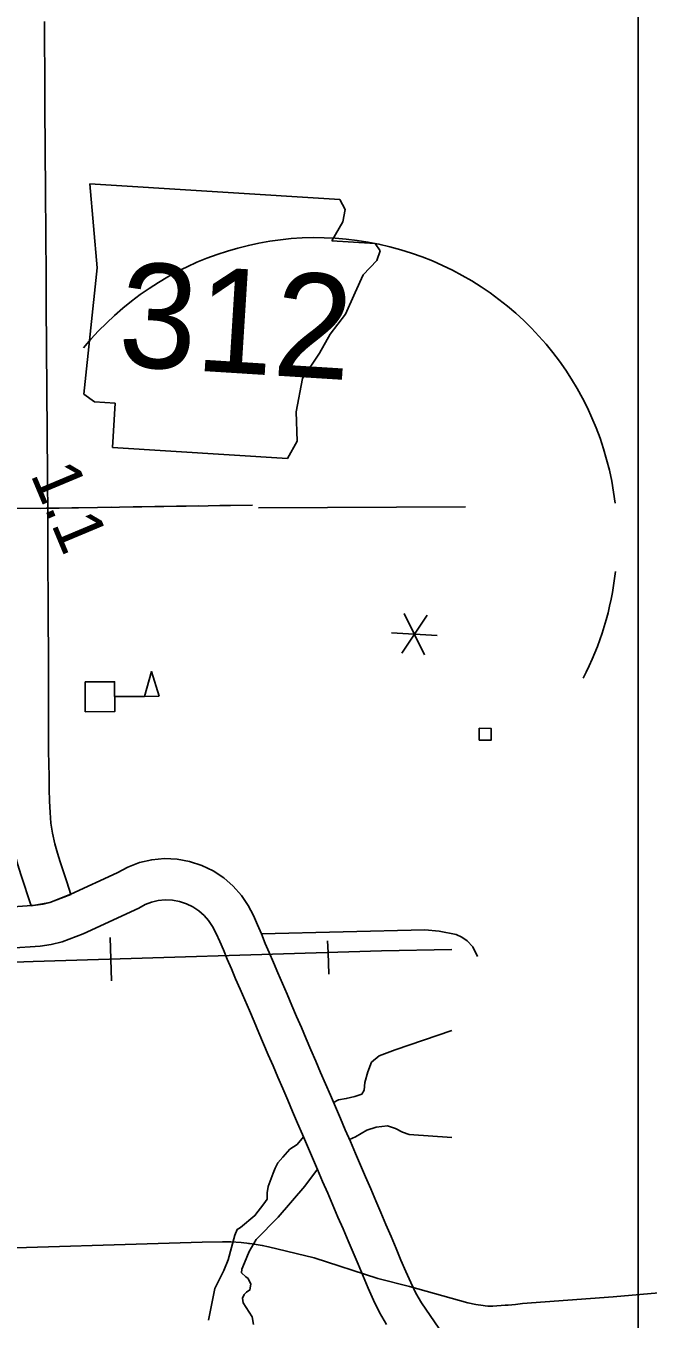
# Model space of a CAD drawing. Extents: x 1366406 to 1373462, y 376856 to 381998.
# Drawn here: x 1369652.8 to 1369714.1, y 379860 to 379987.1 of the extents above; entities that cross this region are included whole.
import ezdxf

# ---------------------------------------------------------------- set-up
doc = ezdxf.new("R2010")
doc.units = 0
for name, color, linetype in [('10', 7, 'Continuous'), ('21', 7, 'Continuous'), ('31', 7, 'Continuous'), ('35', 7, 'Continuous'), ('40', 7, 'Continuous'), ('43', 7, 'Continuous'), ('48', 7, 'Continuous'), ('5', 7, 'Continuous'), ('56', 7, 'Continuous'), ('57', 7, 'Continuous'), ('63', 7, 'Continuous'), ('R_No Plot', 7, 'Continuous')]:
    doc.layers.add(name, color=color, linetype=linetype)

msp = doc.modelspace()

# ---------------------------------------------------------------- linework, layer by layer
at = {"layer": '10'}
for points in [[(1369654.67, 379987.52), (1369654.67, 379986.11), (1369654.67, 379984.72), (1369654.68, 379983.32), (1369654.69, 379981.92), (1369654.7, 379980.52), (1369654.7, 379979.12), (1369654.71, 379977.73), (1369654.72, 379976.33), (1369654.73, 379974.94), (1369654.74, 379973.55), (1369654.75, 379972.16), (1369654.76, 379970.77), (1369654.77, 379969.38), (1369654.78, 379968), (1369654.79, 379966.62), (1369654.8, 379965.24), (1369654.81, 379963.85), (1369654.82, 379962.46), (1369654.83, 379961.07), (1369654.84, 379959.67), (1369654.84, 379958.26), (1369654.85, 379956.86), (1369654.86, 379955.46), (1369654.87, 379954.06), (1369654.88, 379952.67), (1369654.89, 379951.28), (1369654.9, 379949.89), (1369654.92, 379948.49), (1369654.93, 379947.1), (1369654.94, 379945.7), (1369654.95, 379944.3), (1369654.96, 379942.89), (1369654.97, 379941.49), (1369654.98, 379940.09), (1369654.98, 379938.69), (1369654.99, 379937.3), (1369654.99, 379935.91), (1369654.99, 379934.53), (1369655, 379933.15), (1369655.01, 379931.78), (1369655.02, 379930.41), (1369655.02, 379929.05), (1369655.03, 379927.7), (1369655.04, 379926.35), (1369655.05, 379925.01), (1369655.06, 379923.68), (1369655.06, 379922.35), (1369655.07, 379921.61), (1369655.07, 379919.69), (1369655.07, 379918.37), (1369655.07, 379917.07), (1369655.07, 379915.8), (1369655.09, 379914.53), (1369655.11, 379913.29), (1369655.13, 379912.07), (1369655.16, 379910.89), (1369655.21, 379909.77), (1369655.3, 379908.72), (1369655.45, 379907.72), (1369655.68, 379906.68)], [(1369655.68, 379906.68), (1369655.94, 379905.76), (1369656.2, 379904.92), (1369656.55, 379903.84), (1369656.85, 379902.95), (1369657.25, 379901.71)], [(1369657.25, 379901.71), (1369655.19, 379900.92), (1369653.35, 379900.6), (1369653, 379901.68), (1369652.7, 379902.58), (1369652.34, 379903.68), (1369652.05, 379904.62), (1369651.72, 379905.81)], [(1369657.26, 379901.72), (1369661.81, 379903.82), (1369662.85, 379904.39), (1369664.01, 379904.84), (1369665.22, 379905.12), (1369666.47, 379905.23), (1369667.72, 379905.16), (1369668.94, 379904.93), (1369670.13, 379904.55), (1369671.27, 379904.01), (1369672.3, 379903.33), (1369673.22, 379902.52), (1369674.03, 379901.61), (1369674.69, 379900.62), (1369675.21, 379899.64), (1369675.62, 379898.71), (1369676, 379897.82), (1369676.39, 379896.89), (1369676.77, 379895.98), (1369677.19, 379895.02), (1369677.63, 379894), (1369678.08, 379892.95), (1369678.54, 379891.89), (1369679, 379890.8), (1369679.47, 379889.71), (1369679.94, 379888.62), (1369680.41, 379887.52), (1369680.87, 379886.42), (1369681.35, 379885.32), (1369681.82, 379884.21), (1369682.3, 379883.09), (1369682.79, 379881.96), (1369683.28, 379880.83), (1369683.77, 379879.69), (1369684.26, 379878.55), (1369684.76, 379877.4), (1369685.26, 379876.24), (1369685.75, 379875.09), (1369686.25, 379873.93), (1369686.76, 379872.76), (1369687.26, 379871.59), (1369687.76, 379870.42), (1369688.26, 379869.25), (1369688.76, 379868.08), (1369689.25, 379866.91), (1369689.73, 379865.76), (1369690.22, 379864.62), (1369690.7, 379863.54), (1369691.21, 379862.52), (1369691.75, 379861.57), (1369694.75, 379857.2)], [(1369637.52, 379900.04), (1369638.61, 379900.08), (1369639.69, 379900.11), (1369640.77, 379900.15), (1369641.84, 379900.18), (1369642.9, 379900.21), (1369643.96, 379900.24), (1369645, 379900.27), (1369646.04, 379900.31), (1369647.07, 379900.34), (1369648.09, 379900.37), (1369649.1, 379900.41), (1369650.11, 379900.45), (1369651.1, 379900.49), (1369652.05, 379900.53), (1369652.95, 379900.58), (1369653.79, 379900.65), (1369654.54, 379900.76), (1369655.19, 379900.92), (1369657.26, 379901.72)], [(1369688.32, 379859.41), (1369687.63, 379860.61), (1369687.04, 379861.81), (1369686.51, 379863.01), (1369686.01, 379864.18), (1369685.52, 379865.34), (1369685.03, 379866.5), (1369684.54, 379867.66), (1369684.04, 379868.83), (1369683.54, 379869.99), (1369683.04, 379871.16), (1369682.53, 379872.32), (1369682.03, 379873.49), (1369681.53, 379874.65), (1369681.04, 379875.8), (1369680.55, 379876.95), (1369680.05, 379878.09), (1369679.56, 379879.22), (1369679.07, 379880.35), (1369678.59, 379881.48), (1369678.1, 379882.61), (1369677.62, 379883.73), (1369677.15, 379884.84), (1369676.68, 379885.94), (1369676.22, 379887.03), (1369675.75, 379888.11), (1369675.29, 379889.2), (1369674.82, 379890.28), (1369674.36, 379891.35), (1369673.91, 379892.4), (1369673.47, 379893.42), (1369673.05, 379894.39), (1369672.65, 379895.33), (1369672.27, 379896.25), (1369671.91, 379897.08), (1369671.56, 379897.87), (1369671.2, 379898.55), (1369670.81, 379899.13), (1369670.37, 379899.64), (1369669.84, 379900.09), (1369669.26, 379900.48), (1369668.64, 379900.78), (1369667.96, 379901), (1369667.24, 379901.13), (1369666.54, 379901.17), (1369665.86, 379901.11), (1369665.2, 379900.96), (1369664.57, 379900.71), (1369663.95, 379900.37), (1369658.45, 379897.84)], [(1369658.45, 379897.84), (1369656.41, 379897.05), (1369655.31, 379896.77), (1369654.25, 379896.63), (1369653.24, 379896.54), (1369652.25, 379896.48), (1369651.26, 379896.44), (1369650.26, 379896.41), (1369649.26, 379896.37), (1369648.24, 379896.32), (1369647.2, 379896.29), (1369646.17, 379896.26), (1369645.13, 379896.22), (1369644.08, 379896.19), (1369643.03, 379896.16), (1369641.96, 379896.13), (1369640.89, 379896.1), (1369639.82, 379896.07), (1369638.74, 379896.03), (1369637.66, 379895.99)]]:
    msp.add_lwpolyline(points, dxfattribs=at)
at = {"layer": '21'}
for p, q in [((1369659.13, 379971.58), (1369659.85, 379963.29)), ((1369684.24, 379969.04), (1369683.73, 379970.02)), ((1369684.02, 379967.82), (1369684.24, 379969.04)), ((1369682.95, 379965.97), (1369684.02, 379967.82)), ((1369687.19, 379965.7), (1369682.95, 379965.97)), ((1369687.69, 379964.98), (1369687.19, 379965.7)), ((1369687.36, 379964.04), (1369687.69, 379964.98)), ((1369686.03, 379962.61), (1369687.36, 379964.04)), ((1369659.85, 379963.29), (1369658.52, 379950.88)), ((1369685.24, 379960.88), (1369686.03, 379962.61)), ((1369684.28, 379958.74), (1369685.24, 379960.88)), ((1369682.78, 379956.78), (1369684.28, 379958.74)), ((1369681.71, 379954.92), (1369682.78, 379956.78)), ((1369680.04, 379952.42), (1369681.71, 379954.92)), ((1369679.42, 379949.16), (1369680.04, 379952.42)), ((1369658.52, 379950.88), (1369659.57, 379950.13)), ((1369659.57, 379950.13), (1369661.63, 379950)), ((1369661.63, 379950), (1369661.35, 379945.63)), ((1369679.52, 379946.27), (1369679.42, 379949.16)), ((1369678.58, 379944.55), (1369679.52, 379946.27)), ((1369661.35, 379945.63), (1369678.58, 379944.55))]:
    msp.add_line(p, q, dxfattribs=at)
msp.add_lwpolyline([(1369659.13, 379971.58), (1369683.73, 379970.02)], dxfattribs=at)
at = {"layer": '31'}
msp.add_lwpolyline([(1369676, 379897.82), (1369692.07, 379898.24), (1369693.5, 379898.09), (1369695.18, 379897.77), (1369695.72, 379897.51), (1369696.24, 379897.15), (1369696.82, 379896.54), (1369697.28, 379895.6)], dxfattribs=at)
at = {"layer": '35'}
for points in [[(1369694.75, 379888.33), (1369689.17, 379886.42), (1369687.58, 379885.85), (1369686.85, 379885.21), (1369686.49, 379884.28), (1369686.19, 379883.2), (1369686.13, 379882.47), (1369685.87, 379882.06), (1369685.19, 379881.84), (1369684.36, 379881.63), (1369683.6, 379881.5), (1369683.1, 379881.24)], [(1369684.67, 379877.61), (1369685.25, 379877.86), (1369686.39, 379878.54), (1369687.3, 379878.81), (1369688.42, 379878.96), (1369689.21, 379878.68), (1369689.89, 379878.34), (1369690.53, 379878.09), (1369694.75, 379877.82)], [(1369680.14, 379877.89), (1369679.51, 379877.12), (1369678.8, 379876.66), (1369678.12, 379875.86)], [(1369678.12, 379875.86), (1369677.63, 379875.31), (1369677.36, 379874.78), (1369677.16, 379874.3), (1369676.67, 379873), (1369676.57, 379872.38), (1369676.57, 379871.74), (1369676.24, 379871.29), (1369675.37, 379870.14), (1369673.95, 379868.96), (1369673.61, 379868.78), (1369673.39, 379868.2), (1369672.74, 379865.79), (1369672.3, 379864.73), (1369671.43, 379862.98), (1369671.06, 379861.17), (1369670.8, 379859.84)], [(1369674.47, 379864.1), (1369674.06, 379864.49), (1369674.08, 379864.85), (1369674.35, 379865.48), (1369674.81, 379866.59), (1369675.48, 379867.78), (1369677.65, 379869.97), (1369680.29, 379873.04), (1369681.52, 379874.68)], [(1369675.24, 379859.41), (1369675.08, 379860.17), (1369674.21, 379861.56), (1369674.16, 379862.01), (1369674.3, 379862.38), (1369674.55, 379862.6), (1369674.87, 379862.83), (1369674.97, 379863.38), (1369674.7, 379863.95), (1369674.47, 379864.1)]]:
    msp.add_lwpolyline(points, dxfattribs=at)
at = {"layer": '40'}
for p, q in [((1369661.19, 379895.34), (1369661.12, 379897.48)), ((1369682.56, 379896), (1369682.52, 379897.15)), ((1369661.19, 379895.34), (1369661.25, 379893.2)), ((1369682.56, 379896), (1369682.63, 379893.86))]:
    msp.add_line(p, q, dxfattribs=at)
for points in [[(1369694.75, 379896.29), (1369687.83, 379896.16), (1369653.55, 379895.1), (1369631.66, 379894.31), (1369624.81, 379894.13), (1369620.51, 379893.97), (1369616.83, 379893.93), (1369613.09, 379893.96), (1369610.79, 379893.94), (1369608.84, 379893.99), (1369603.76, 379894.08), (1369582.89, 379894.74), (1369577.07, 379894.52), (1369575.12, 379894.46), (1369572.98, 379894.52), (1369554.52, 379894.87), (1369544.03, 379895.18)], [(1369674.83, 379867.39), (1369674.01, 379867.47), (1369673, 379867.56), (1369672.16, 379867.56), (1369670.17, 379867.53), (1369646.36, 379866.79), (1369631.16, 379866.24), (1369626.41, 379866.12), (1369623.42, 379866.01), (1369620.87, 379865.97), (1369618.27, 379866), (1369616.67, 379865.99), (1369615.31, 379866.02), (1369611.79, 379866.08), (1369597.29, 379866.54), (1369593.25, 379866.39), (1369591.9, 379866.34), (1369590.41, 379866.38), (1369577.59, 379866.63), (1369570.31, 379866.84), (1369554.06, 379867.24), (1369548.74, 379867.4)], [(1369744.36, 379865.09), (1369710.6, 379862.13), (1369701.7, 379861.48), (1369701.01, 379861.39), (1369700.3, 379861.33), (1369700, 379861.32), (1369698.77, 379861.24), (1369698.46, 379861.24), (1369698.27, 379861.24), (1369698.03, 379861.27), (1369697.81, 379861.28), (1369697.11, 379861.38), (1369696.33, 379861.57), (1369690.56, 379863.15), (1369687.46, 379863.95), (1369681.2, 379865.97), (1369676.7, 379867.06), (1369676.09, 379867.2), (1369675.09, 379867.36), (1369674.75, 379867.39)]]:
    msp.add_lwpolyline(points, dxfattribs=at)
at = {"layer": '43'}
for points in [[(1369675.13, 379939.99), (1369659.87, 379939.76), (1369654.22, 379939.66), (1369648.74, 379939.68), (1369637.03, 379939.37), (1369617.09, 379939.14), (1369616.38, 379938.97), (1369615.16, 379938.53), (1369614.22, 379938.02), (1369612.86, 379937.11), (1369611.82, 379936.56), (1369611.28, 379936.11), (1369610.83, 379935.54), (1369610.54, 379934.83), (1369610.49, 379934.04), (1369610.64, 379932.22), (1369610.59, 379921.51), (1369610.41, 379855.21), (1369610.49, 379849.85), (1369610.4, 379831.47), (1369610.68, 379769.85), (1369610.77, 379768.27), (1369610.76, 379767.13), (1369611.13, 379703.6)], [(1369661.23, 379939.78), (1369659.87, 379939.76), (1369654.82, 379939.67)], [(1369669.78, 379939.91), (1369663.37, 379939.81)], [(1369675.13, 379939.99), (1369671.92, 379939.94)]]:
    msp.add_lwpolyline(points, dxfattribs=at)
at = {"layer": '48'}
for p, q in [((1369692.3, 379929.16), (1369689.81, 379925.42)), ((1369690.06, 379929.31), (1369692.06, 379925.27)), ((1369688.81, 379927.43), (1369693.3, 379927.15))]:
    msp.add_line(p, q, dxfattribs=at)
at = {"layer": '5'}
msp.add_lwpolyline([(1369696.08, 379939.81), (1369675.72, 379939.72)], dxfattribs=at)
at = {"layer": '56'}
msp.add_lwpolyline([(1369697.43, 379916.87), (1369697.44, 379918.04), (1369698.61, 379918.03), (1369698.6, 379916.86)], close=True, dxfattribs=at)
at = {"layer": '57'}
msp.add_line((1369664.49, 379921.18), (1369661.57, 379921.16), dxfattribs=at)
for points in [[(1369665.95, 379921.19), (1369665.2, 379923.62), (1369664.49, 379921.18)], [(1369658.65, 379922.59), (1369661.56, 379922.61), (1369661.59, 379919.7), (1369658.67, 379919.67)]]:
    msp.add_lwpolyline(points, close=True, dxfattribs=at)
at = {"layer": '63'}
for start, end in [(6.7623, 140.6603), (332.4014, 353.7416)]:
    msp.add_arc((1369681.41, 379936.67), 29.61, start, end, dxfattribs=at)
at = {"layer": 'R_No Plot'}
msp.add_line((1369713.09, 380368.17), (1369713.09, 379480.59), dxfattribs=at)

# ---------------------------------------------------------------- texts
at = {"layer": '21'}
msp.add_text('312', height=10.264, rotation=356.4139, dxfattribs=at).set_placement((1369661.76, 379953.69))
at = {"layer": '48'}
msp.add_text('1.1', height=4.752, rotation=292.7063, dxfattribs=at).set_placement((1369653.24, 379943.01))

doc.saveas('drawing.dxf')
